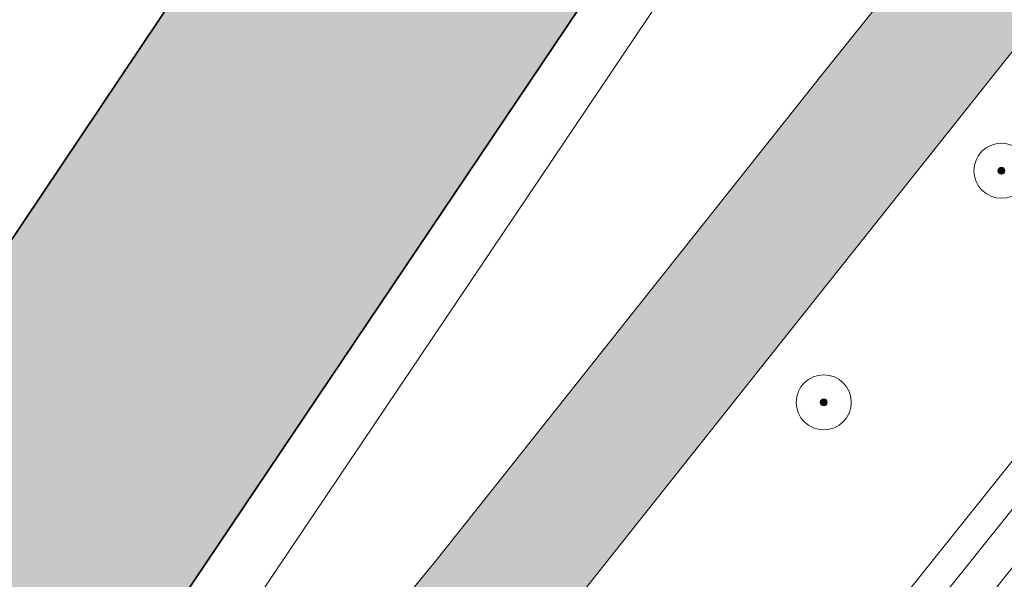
# Model space of a CAD drawing. Header units: metres. Extents: x 125349 to 128236, y 501602 to 503797.
# Tile 507 of 656: x 127274 to 127310, y 502460 to 502480. Entities that reach past the tile are written whole.
import ezdxf

# ---------------------------------------------------------------- set-up
doc = ezdxf.new("R2010")
doc.units = ezdxf.units.M
doc.layers.get('0').update_dxf_attribs({"linetype": 'CONTINUOUS'})
for name, color, linetype, lineweight in [('B-WE-GK-BESCHOEIING-G', 130, 'GK-BESCHOEIING-SO', 18), ('B-WE-GR-BEPLANTING_CULTUUR_HEESTERS-GV', 90, 'CONTINUOUS', 18), ('B-WE-GR-BOOM-S-500', 90, 'CONTINUOUS', 18), ('B-WE-GR-GROENVOORZIENING-GV', 80, 'CONTINUOUS', 18), ('B-WE-OG-BEBOUWING-GV', 7, 'CONTINUOUS', 35), ('B-WE-OG-TERREIN_BEGROEID-GV', 7, 'CONTINUOUS', 18), ('B-WE-OG-WATER-GV', 130, 'CONTINUOUS', 18), ('B-WE-OG-WEG-GV', 7, 'CONTINUOUS', 18), ('B-WE-VH-GESLOTENVERHARDING_ASFALT-GV', 10, 'CONTINUOUS', 18), ('B-WE-VH-OPENVERHARDING_BETONSTRAATSTEEN-GV', 90, 'CONTINUOUS', 18), ('B-WE-VW-MARKERING_PICTOGRAM-G', 7, 'CONTINUOUS', 18)]:
    doc.layers.add(name, color=color, linetype=linetype, lineweight=lineweight)
doc.layers.add('B-WE-OG-BEBOUWING-V', color=7, linetype='CONTINUOUS', lineweight=18, true_color=0xcc646e)
doc.layers.add('B-WE-OG-WATER-V', color=7, linetype='CONTINUOUS', lineweight=18, true_color=0xbee8ff)
doc.linetypes.add('GK-BESCHOEIING-SO', pattern='A,18,-3,[1,NLCS.SHX,S=0.6,R=0,X=0,Y=0],-3', length=24)

# ---------------------------------------------------------------- blocks, each defined once
blk = doc.blocks.new('SGR-BOOM_01-SO')
at = {"linetype": 'ByBlock', "lineweight": 18}
h = blk.add_hatch(color=0, dxfattribs=at)
h.dxf.hatch_style = 1
edge = h.paths.add_edge_path()
edge.add_arc((0, 0), 0.25, 0, 360)
at = {"color": 0, "linetype": 'ByBlock', "lineweight": 18}
for radius in [2, 0.25]:
    blk.add_circle((0, 0), radius, dxfattribs=at)

msp = doc.modelspace()

# ---------------------------------------------------------------- hatches: boundary and pattern name
at = {"layer": 'B-WE-OG-BEBOUWING-V'}
msp.add_hatch(color=256, dxfattribs=at).paths.add_polyline_path([(127278.803, 502457.538), (127306.795, 502499.177), (127307.353, 502500), (127309.001, 502502.426), (127314.987, 502511.606), (127331.392, 502536.16), (127334.293, 502540.368), (127324.053, 502547.488), (127323.99, 502547.393), (127323.809, 502547.122), (127322.56, 502547.95), (127320.376, 502544.838), (127321.71, 502543.979), (127293.946, 502502.4), (127292.337, 502500), (127265.466, 502459.916), (127264.149, 502460.825), (127262.116, 502457.613), (127263.362, 502456.777), (127263.117, 502456.412), (127263.241, 502456.328), (127272.012, 502450.358), (127273.359, 502449.441)])
at = {"layer": 'B-WE-OG-WATER-V'}
h = msp.add_hatch(color=256, dxfattribs=at)
edge = h.paths.add_edge_path()
edge.add_line((127146.932, 502282.446), (127145.997, 502281.283))
edge.add_line((127145.997, 502281.283), (127125.073, 502254.623))
edge.add_line((127125.073, 502254.623), (127121.315, 502250))
edge.add_line((127121.315, 502250), (127105.7, 502230.321))
edge.add_line((127105.7, 502230.321), (127092.161, 502213.258))
edge.add_line((127092.161, 502213.258), (127073.659, 502190.454))
edge.add_line((127073.659, 502190.454), (127048.805, 502159.686))
edge.add_line((127048.805, 502159.686), (127016.739, 502119.704))
edge.add_line((127016.739, 502119.704), (127011.991, 502113.788))
edge.add_line((127011.991, 502113.788), (127006.339, 502106.746))
edge.add_line((127006.339, 502106.746), (127001.514, 502100.734))
edge.add_line((127001.514, 502100.734), (127000, 502098.829))
edge.add_line((127000, 502098.829), (126995.757, 502093.501))
edge.add_arc((126994.338, 502094.368), 1.663, 307.9347, 328.5908, ccw=False)
edge.add_arc((126994.266, 502094.47), 1.787, 290.8977, 307.7223, ccw=False)
edge.add_line((126994.904, 502092.8), (126992.703, 502091.951))
edge.add_line((126992.703, 502091.951), (126993.101, 502090.199))
edge.add_line((126993.101, 502090.199), (126990.848, 502087.398))
edge.add_line((126990.848, 502087.398), (126989.296, 502085.403))
edge.add_arc((126991.447, 502083.282), 3.021, 135.4056, 155.9768)
edge.add_arc((126991.247, 502083.511), 2.747, 158.6408, 165.4838)
edge.add_arc((126991.098, 502083.565), 2.59, 165.8042, 203.7908)
edge.add_arc((126991.084, 502083.558), 2.574, 203.7674, 237.2676)
edge.add_arc((126991.118, 502084.558), 3.473, 245.7558, 267.9205)
edge.add_arc((126991.046, 502083.986), 2.898, 268.9368, 294.3357)
edge.add_arc((126990.526, 502084.506), 3.595, 298.4651, 315.5747)
edge.add_line((126993.094, 502081.989), (126996.543, 502086.319))
edge.add_line((126996.543, 502086.319), (127000, 502090.659))
edge.add_line((127000, 502090.659), (127002.168, 502093.374))
edge.add_line((127002.168, 502093.374), (127018.05, 502113.191))
edge.add_line((127018.05, 502113.191), (127031.108, 502129.472))
edge.add_line((127031.108, 502129.472), (127061.611, 502167.612))
edge.add_line((127061.611, 502167.612), (127076.18, 502185.636))
edge.add_line((127076.18, 502185.636), (127097.104, 502211.626))
edge.add_line((127097.104, 502211.626), (127127.528, 502250))
edge.add_line((127127.528, 502250), (127141.585, 502267.668))
edge.add_line((127141.585, 502267.668), (127174.668, 502308.914))
edge.add_line((127174.668, 502308.914), (127184.906, 502321.879))
edge.add_line((127184.906, 502321.879), (127188.636, 502326.611))
edge.add_line((127188.636, 502326.611), (127189.054, 502327.119))
edge.add_line((127189.054, 502327.119), (127190.095, 502328.384))
edge.add_line((127190.095, 502328.384), (127190.593, 502328.989))
edge.add_line((127190.593, 502328.989), (127194.521, 502333.834))
edge.add_line((127194.521, 502333.834), (127200.996, 502341.901))
edge.add_line((127200.996, 502341.901), (127210.601, 502354.098))
edge.add_line((127210.601, 502354.098), (127221.457, 502367.694))
edge.add_line((127221.457, 502367.694), (127227.76, 502375.492))
edge.add_line((127227.76, 502375.492), (127239.316, 502389.987))
edge.add_line((127239.316, 502389.987), (127250.522, 502404.183))
edge.add_line((127250.522, 502404.183), (127250.931, 502404.69))
edge.add_line((127250.931, 502404.69), (127252.814, 502407.025))
edge.add_line((127252.814, 502407.025), (127253.223, 502407.532))
edge.add_line((127253.223, 502407.532), (127261.528, 502418.029))
edge.add_line((127261.528, 502418.029), (127262.16, 502418.83))
edge.add_line((127262.16, 502418.83), (127280.756, 502442.371))
edge.add_line((127280.756, 502442.371), (127281.388, 502443.172))
edge.add_line((127281.388, 502443.172), (127288.742, 502452.27))
edge.add_line((127288.742, 502452.27), (127292.844, 502457.368))
edge.add_line((127292.844, 502457.368), (127301.099, 502467.765))
edge.add_line((127301.099, 502467.765), (127310.554, 502479.662))
edge.add_line((127310.554, 502479.662), (127316.457, 502487.01))
edge.add_line((127316.457, 502487.01), (127326.723, 502500))
edge.add_line((127326.723, 502500), (127333.71, 502508.963))
edge.add_line((127333.71, 502508.963), (127335.017, 502510.607))
edge.add_line((127335.017, 502510.607), (127336.627, 502512.7))
edge.add_line((127336.627, 502512.7), (127337.733, 502514.095))
edge.add_line((127337.733, 502514.095), (127339.041, 502516.04))
edge.add_line((127339.041, 502516.04), (127342.413, 502521.025))
edge.add_line((127342.413, 502521.025), (127343.922, 502523.169))
edge.add_line((127343.922, 502523.169), (127345.282, 502525.313))
edge.add_line((127345.282, 502525.313), (127347.094, 502528.256))
edge.add_line((127347.094, 502528.256), (127349.97, 502532.701))
edge.add_line((127349.97, 502532.701), (127348.925, 502534.188))
edge.add_line((127348.925, 502534.188), (127347.874, 502534.784))
edge.add_line((127347.874, 502534.784), (127345.706, 502535.075))
edge.add_line((127345.706, 502535.075), (127344.77, 502533.818))
edge.add_line((127344.77, 502533.818), (127343.611, 502531.773))
edge.add_line((127343.611, 502531.773), (127342.1, 502529.279))
edge.add_line((127342.1, 502529.279), (127339.935, 502525.888))
edge.add_line((127339.935, 502525.888), (127339.482, 502525.14))
edge.add_line((127339.482, 502525.14), (127334.298, 502517.512))
edge.add_line((127334.298, 502517.512), (127333.645, 502516.715))
edge.add_line((127333.645, 502516.715), (127330.276, 502512.38))
edge.add_line((127330.276, 502512.38), (127324.635, 502505.193))
edge.add_line((127324.635, 502505.193), (127320.559, 502500))
edge.add_line((127320.559, 502500), (127316.56, 502494.911))
edge.add_line((127316.56, 502494.911), (127303.003, 502478.016))
edge.add_line((127303.003, 502478.016), (127288.996, 502460.371))
edge.add_line((127288.996, 502460.371), (127283.864, 502454.114))
edge.add_line((127283.864, 502454.114), (127280.592, 502450.124))
edge.add_line((127280.592, 502450.124), (127273.338, 502440.977))
edge.add_line((127273.338, 502440.977), (127272.406, 502439.824))
edge.add_line((127272.406, 502439.824), (127267.412, 502433.643))
edge.add_line((127267.412, 502433.643), (127265.784, 502431.629))
edge.add_line((127265.784, 502431.629), (127264.526, 502430.033))
edge.add_line((127264.526, 502430.033), (127263.689, 502428.97))
edge.add_line((127263.689, 502428.97), (127258.337, 502422.178))
edge.add_line((127258.337, 502422.178), (127257.079, 502420.582))
edge.add_line((127257.079, 502420.582), (127256.73, 502420.141))
edge.add_line((127256.73, 502420.141), (127247.423, 502408.377))
edge.add_line((127247.423, 502408.377), (127247.074, 502407.936))
edge.add_line((127247.074, 502407.936), (127233.567, 502391.041))
edge.add_line((127233.567, 502391.041), (127220.66, 502374.896))
edge.add_line((127220.66, 502374.896), (127210.055, 502361.549))
edge.add_line((127210.055, 502361.549), (127195.947, 502343.954))
edge.add_line((127195.947, 502343.954), (127192.549, 502339.583))
edge.add_line((127192.549, 502339.583), (127188.794, 502334.752))
edge.add_line((127188.794, 502334.752), (127187.242, 502332.86))
edge.add_line((127187.242, 502332.86), (127186.557, 502331.941))
edge.add_line((127186.557, 502331.941), (127186.756, 502331.78))
edge.add_line((127186.756, 502331.78), (127186.503, 502331.467))
edge.add_line((127186.503, 502331.467), (127186.448, 502331.398))
edge.add_line((127186.448, 502331.398), (127186.353, 502331.281))
edge.add_line((127186.353, 502331.281), (127186.067, 502330.928))
edge.add_line((127186.067, 502330.928), (127185.323, 502330.007))
edge.add_line((127185.323, 502330.007), (127185.112, 502329.746))
edge.add_line((127185.112, 502329.746), (127184.871, 502329.447))
edge.add_line((127184.871, 502329.447), (127184.543, 502329.336))
edge.add_line((127184.543, 502329.336), (127182.177, 502326.417))
edge.add_line((127182.177, 502326.417), (127166.026, 502306.191))
edge.add_line((127166.026, 502306.191), (127162.786, 502302.162))
edge.add_line((127162.786, 502302.162), (127146.932, 502282.446))

# ---------------------------------------------------------------- linework, layer by layer
at = {"layer": 'B-WE-GK-BESCHOEIING-G', "flags": 128}
for points in [[(127186.756, 502331.78), (127186.557, 502331.941), (127187.242, 502332.86), (127188.794, 502334.752), (127195.947, 502343.954), (127210.055, 502361.549), (127220.66, 502374.896), (127233.567, 502391.041), (127247.074, 502407.936), (127247.423, 502408.377), (127256.73, 502420.141), (127257.079, 502420.582), (127258.337, 502422.178), (127264.526, 502430.033), (127265.784, 502431.629), (127273.338, 502440.977), (127280.592, 502450.124), (127288.996, 502460.371), (127303.003, 502478.016), (127316.56, 502494.911), (127320.559, 502500), (127330.276, 502512.38), (127333.645, 502516.715), (127334.298, 502517.512), (127339.482, 502525.14), (127339.935, 502525.888), (127342.1, 502529.279), (127343.611, 502531.773), (127344.77, 502533.818), (127345.706, 502535.075), (127347.874, 502534.784)], [(127190.593, 502328.989), (127194.521, 502333.834), (127200.996, 502341.901), (127210.601, 502354.098), (127221.457, 502367.694), (127227.76, 502375.492), (127239.316, 502389.987), (127250.522, 502404.183), (127250.931, 502404.69), (127252.814, 502407.025), (127253.223, 502407.532), (127261.528, 502418.029), (127262.16, 502418.83), (127280.756, 502442.371), (127281.388, 502443.172), (127288.742, 502452.27), (127292.844, 502457.368), (127301.099, 502467.765), (127310.554, 502479.662), (127316.457, 502487.01), (127326.723, 502500), (127333.71, 502508.963), (127335.017, 502510.607), (127336.627, 502512.7), (127337.733, 502514.095), (127339.041, 502516.04), (127342.413, 502521.025), (127343.922, 502523.169), (127345.282, 502525.313), (127347.094, 502528.256), (127349.97, 502532.701), (127348.925, 502534.188)]]:
    msp.add_lwpolyline(points, dxfattribs=at)
at = {"layer": 'B-WE-GR-BEPLANTING_CULTUUR_HEESTERS-GV', "flags": 128}
msp.add_lwpolyline([(127278.803, 502457.538), (127280.68, 502456.28), (127308.68, 502497.92), (127306.795, 502499.177)], close=True, dxfattribs=at)
at = {"layer": 'B-WE-GR-GROENVOORZIENING-GV', "flags": 128}
for points in [[(127285.729, 502433.398), (127304.888, 502457.69), (127324.35, 502482.035)], [(127310.554, 502479.662), (127301.099, 502467.765), (127292.844, 502457.368), (127288.742, 502452.27), (127281.388, 502443.172), (127280.756, 502442.371)]]:
    msp.add_lwpolyline(points, dxfattribs=at)
at = {"layer": 'B-WE-OG-BEBOUWING-GV', "flags": 128}
msp.add_lwpolyline([(127278.803, 502457.538), (127306.795, 502499.177), (127307.353, 502500), (127309.001, 502502.426), (127314.987, 502511.606), (127331.392, 502536.16), (127334.293, 502540.368), (127324.053, 502547.488), (127323.99, 502547.393), (127323.809, 502547.122), (127322.56, 502547.95), (127320.376, 502544.838), (127321.71, 502543.979), (127293.946, 502502.4), (127292.337, 502500), (127265.466, 502459.916), (127264.149, 502460.825), (127262.116, 502457.613), (127263.362, 502456.777), (127263.117, 502456.412), (127263.241, 502456.328), (127272.012, 502450.358), (127273.359, 502449.441)], close=True, dxfattribs=at)
at = {"layer": 'B-WE-OG-TERREIN_BEGROEID-GV', "flags": 128}
msp.add_lwpolyline([(127283.864, 502454.114), (127288.996, 502460.371), (127303.003, 502478.016), (127316.56, 502494.911), (127320.559, 502500), (127324.635, 502505.193), (127320.96, 502507.634), (127315.906, 502510.981), (127314.987, 502511.606), (127309.001, 502502.426), (127307.353, 502500), (127306.795, 502499.177), (127308.68, 502497.92), (127280.68, 502456.28)], close=True, dxfattribs=at)
at = {"layer": 'B-WE-OG-WATER-GV', "flags": 128}
for points in [[(127316.56, 502494.911), (127303.003, 502478.016), (127288.996, 502460.371), (127283.864, 502454.114), (127280.592, 502450.124), (127273.338, 502440.977)], [(127280.756, 502442.371), (127281.388, 502443.172), (127288.742, 502452.27), (127292.844, 502457.368), (127301.099, 502467.765), (127310.554, 502479.662)]]:
    msp.add_lwpolyline(points, dxfattribs=at)
at = {"layer": 'B-WE-OG-WEG-GV', "flags": 128}
msp.add_lwpolyline([(127286.583, 502432.718), (127305.743, 502457.011), (127325.203, 502481.354), (127340.061, 502500), (127343.086, 502503.818), (127349.575, 502512.69), (127352.605, 502516.645), (127357.187, 502524.049), (127358.675, 502526.826), (127359.55, 502529.273), (127358.371, 502529.373), (127357.626, 502527.291), (127356.195, 502524.621), (127348.701, 502513.344), (127342.217, 502504.479), (127339.206, 502500.679), (127324.35, 502482.035), (127304.888, 502457.69), (127285.729, 502433.398)], dxfattribs=at)
at = {"layer": 'B-WE-VH-GESLOTENVERHARDING_ASFALT-GV', "flags": 128}
msp.add_lwpolyline([(127391.147, 502595.469), (127374.5, 502556.86), (127366.837, 502540.534), (127365.38, 502538.136), (127359.55, 502529.273), (127358.675, 502526.826), (127357.187, 502524.049), (127352.605, 502516.645), (127349.575, 502512.69), (127343.086, 502503.818), (127340.061, 502500), (127325.203, 502481.354), (127305.743, 502457.011), (127286.583, 502432.718), (127267.623, 502409.074), (127253.065, 502390.73), (127242.01, 502376.734), (127232.404, 502364.537)], dxfattribs=at)
at = {"layer": 'B-WE-VH-OPENVERHARDING_BETONSTRAATSTEEN-GV', "flags": 128}
msp.add_lwpolyline([(127265.466, 502459.916), (127292.337, 502500), (127293.946, 502502.4), (127321.71, 502543.979)], dxfattribs=at)
at = {"layer": 'B-WE-VW-MARKERING_PICTOGRAM-G', "flags": 128}
msp.add_lwpolyline([(127505.655, 502810.251), (127491.223, 502783.709), (127475.442, 502754.396), (127451.278, 502709.041), (127429.812, 502669.024), (127402.206, 502617.036), (127390.392, 502590.165), (127375.862, 502556.748), (127369.543, 502543.205), (127362.867, 502531.411), (127355.977, 502519.612), (127351.291, 502512.692), (127343.089, 502501.447), (127336.014, 502492.949), (127313.372, 502464.469), (127267.617, 502406.911), (127227.374, 502356.111), (127201.993, 502324.489), (127177.464, 502293.579), (127143.157, 502250.463), (127104.566, 502202.164), (127066.833, 502155.172), (127019.634, 502096.389)], dxfattribs=at)

# ---------------------------------------------------------------- block references
at = {"layer": 'B-WE-GR-BOOM-S-500', "xscale": 0.5, "yscale": 0.5, "zscale": 0.5}
for p in [(127309.478, 502474.467), (127303.03, 502466.061)]:
    msp.add_blockref('SGR-BOOM_01-SO', p, dxfattribs=at)

doc.saveas('drawing.dxf')
